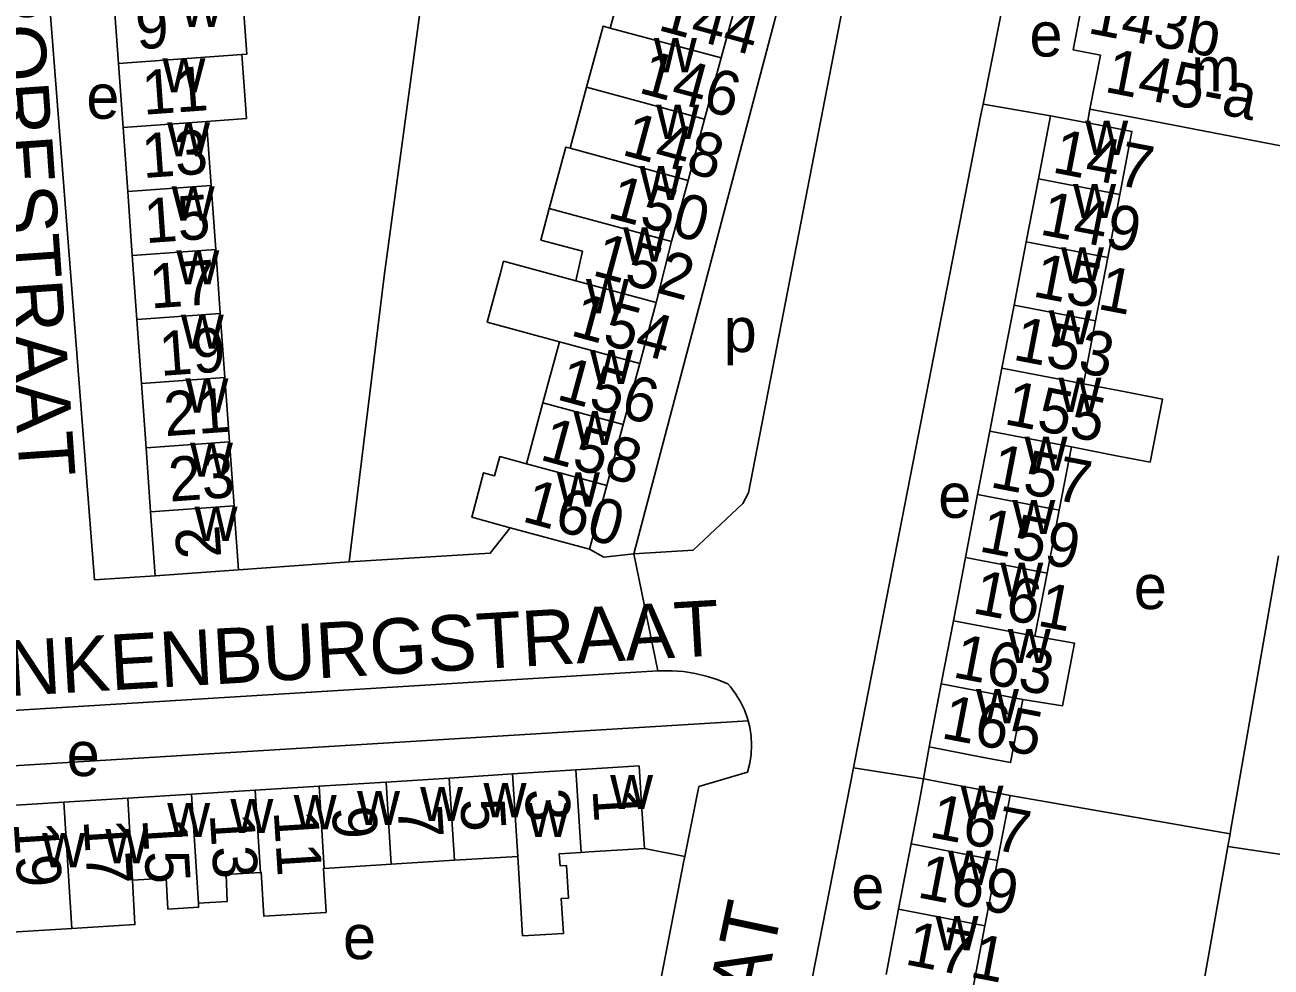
# Model space of a CAD drawing. Extents: x 159045 to 160918, y 380454 to 382516.
# Drawn here: x 159924.5 to 160036.8, y 380985.3 to 381070.1 of the extents above; entities that cross this region are included whole.
import ezdxf

# ---------------------------------------------------------------- set-up
doc = ezdxf.new("R2010")
doc.units = 0
for name, color, linetype in [('BLT_Basislijn', 7, 'Continuous'), ('BLT_Bebouwing', 7, 'Continuous'), ('BLT_Centroide', 7, 'Continuous'), ('BLT_Huisnummer', 7, 'Continuous'), ('BLT_Huisnummer_ tussenligend', 7, 'Continuous'), ('BLT_Huisnummer_reeks', 7, 'Continuous'), ('BLT_Onderverdeling_panden', 7, 'Continuous'), ('BLT_Straatnaam', 7, 'Continuous'), ('BLT_Vlakafsluiter', 7, 'Continuous')]:
    doc.layers.add(name, color=color, linetype=linetype)

msp = doc.modelspace()

# ---------------------------------------------------------------- linework, layer by layer
at = {"layer": 'BLT_Basislijn'}
for p, q in [((160016.9, 381061.97), (160010.82, 381063.01)), ((160020.21, 381061.34), (160020.45, 381062.57)), ((159953.72, 381021.81), (159943.77, 381021.09)), ((159897.46, 381006.84), (159981.52, 381011.99)), ((159891.59, 381001.48), (159989.65, 381007.48)), ((160005.96, 381005.14), (160005.46, 381002.28)), ((159985.21, 381001.58), (159989.61, 381002.88)), ((159999.15, 381003.27), (159987.57, 380944.2)), ((160005.46, 381002.28), (159999.15, 381003.27)), ((159983.96, 380995.27), (159985.21, 381001.58)), ((160033.06, 380997.32), (160013.25, 381000.78)), ((160033.06, 380997.32), (160032.86, 380996.18)), ((159980.33, 380996), (159983.96, 380995.27)), ((160032.86, 380996.18), (160028.84, 380973.31)), ((160032.86, 380996.18), (160048.15, 380993.91))]:
    msp.add_line(p, q, dxfattribs=at)
for points in [[(159964.16, 381101.39), (159956.89, 381047.52), (159953.72, 381021.81)], [(160003.46, 381099.01), (160000.28, 381099.73), (159999.81, 381099.68), (159999.65, 381099.38), (159979.38, 381022.54)], [(160003.46, 381099.01), (159989.69, 381028.02), (159989.19, 381027.05), (159984.7, 381022.87), (159979.38, 381022.54)], [(159936.25, 381020.55), (159930.8, 381020.18), (159924.71, 381098.32), (159927.09, 381098.42)], [(160010.82, 381063.01), (160017.43, 381096.31), (160019.02, 381098.14), (160021.76, 381097.98), (160050.76, 381089.21)], [(160010.82, 381063.01), (160010.63, 381062.04), (159999.3, 381004.04), (159999.15, 381003.27)], [(159968.23, 381024.88), (159966.43, 381022.58), (159953.72, 381021.81)], [(159975.38, 381022.95), (159976.67, 381022.23), (159979.38, 381022.54)], [(160037.42, 381022.36), (160033.1, 380997.56), (160033.06, 380997.32)], [(159987.84, 381010.81), (159986.88, 381011.2), (159985.89, 381011.52), (159984.88, 381011.76), (159983.85, 381011.92), (159982.81, 381012), (159981.77, 381012), (159981.52, 381011.99)], [(159989.65, 381007.48), (159989.6, 381007.7), (159989.32, 381008.47), (159988.97, 381009.2), (159988.55, 381009.9), (159988.06, 381010.55), (159987.84, 381010.81)], [(159989.61, 381002.88), (159989.8, 381003.67), (159989.92, 381004.47), (159989.96, 381005.29), (159989.92, 381006.1), (159989.8, 381006.91), (159989.65, 381007.48)], [(159983.96, 380995.27), (159983.88, 380994.89), (159981.1, 380980.63)]]:
    msp.add_lwpolyline(points, dxfattribs=at)
at = {"layer": 'BLT_Bebouwing'}
for p, q in [((159932.54, 381072.44), (159932.95, 381066.68)), ((159988.73, 381072.7), (159987.24, 381067.18)), ((160021.39, 381067.43), (160020.45, 381062.57)), ((159932.95, 381066.68), (159933.36, 381060.91)), ((159987.24, 381067.18), (159985.74, 381061.67)), ((159973.62, 381059.04), (159975.11, 381064.54)), ((160016.9, 381061.97), (160015.8, 381056.29)), ((160020.21, 381061.34), (160016.9, 381061.97)), ((159933.36, 381060.91), (159933.78, 381055.15)), ((159941.29, 381055.68), (159940.88, 381061.45)), ((159985.74, 381061.67), (159984.25, 381056.15)), ((160015.8, 381056.29), (160014.71, 381050.61)), ((159933.78, 381055.15), (159934.19, 381049.38)), ((159941.71, 381049.92), (159941.29, 381055.68)), ((159984.25, 381056.15), (159982.76, 381050.64)), ((160023.14, 381054.88), (160022.05, 381049.2)), ((159982.76, 381050.64), (159981.39, 381045.16)), ((160014.71, 381050.61), (160013.61, 381044.92)), ((159942.12, 381044.15), (159941.71, 381049.92)), ((159934.19, 381049.38), (159934.6, 381043.61)), ((160022.05, 381049.2), (160020.95, 381043.51)), ((159981.39, 381045.16), (159979.9, 381039.66)), ((159942.53, 381038.39), (159942.12, 381044.15)), ((160013.61, 381044.92), (160012.52, 381039.24)), ((159934.6, 381043.61), (159935.02, 381037.85)), ((160020.95, 381043.51), (160019.86, 381037.83)), ((159971.18, 381036.12), (159972.66, 381041.62)), ((159979.9, 381039.66), (159978.41, 381034.17)), ((159942.94, 381032.62), (159942.53, 381038.39)), ((160012.52, 381039.24), (160011.43, 381033.56)), ((159935.02, 381037.85), (159935.43, 381032.08)), ((159969.69, 381030.63), (159971.18, 381036.12)), ((159978.41, 381034.17), (159976.93, 381028.67)), ((159943.36, 381026.86), (159942.94, 381032.62)), ((160011.43, 381033.56), (160010.33, 381027.88)), ((159935.43, 381032.08), (159935.84, 381026.32)), ((160018.77, 381032.15), (160017.67, 381026.46)), ((159976.93, 381028.67), (159975.38, 381022.95)), ((160010.33, 381027.88), (160009.24, 381022.19)), ((159935.84, 381026.32), (159936.25, 381020.55)), ((160017.67, 381026.46), (160016.58, 381020.78)), ((159975.38, 381022.95), (159968.23, 381024.88)), ((160009.24, 381022.19), (160008.15, 381016.51)), ((159936.25, 381020.55), (159943.77, 381021.09)), ((160016.58, 381020.78), (160015.49, 381015.1)), ((160008.15, 381016.51), (160007.05, 381010.83)), ((160007.05, 381010.83), (160005.96, 381005.14)), ((159974.14, 381003.07), (159979.84, 381003.43)), ((159957.05, 381001.98), (159962.74, 381002.34)), ((159962.74, 381002.34), (159968.44, 381002.71)), ((159968.44, 381002.71), (159974.14, 381003.07)), ((159939.54, 381000.89), (159945.27, 381001.25)), ((159945.27, 381001.25), (159951.01, 381001.61)), ((159951.01, 381001.61), (159957.05, 381001.98)), ((159928.04, 381000.16), (159933.78, 381000.53)), ((159933.78, 381000.53), (159939.54, 381000.89)), ((160004.33, 380996.42), (160003.2, 380990.54)), ((159957.51, 380994.58), (159951.48, 380994.21)), ((159963.21, 380994.94), (159957.51, 380994.58)), ((159968.91, 380995.29), (159963.21, 380994.94)), ((160010.99, 380989.04), (160012.12, 380994.92)), ((160003.2, 380990.54), (160002.08, 380984.67)), ((160009.87, 380983.17), (160010.99, 380989.04))]:
    msp.add_line(p, q, dxfattribs=at)
for points in [[(159977.24, 381069.86), (159978.72, 381075.36), (159981.49, 381074.65)], [(160020.2, 381074.45), (160018.93, 381067.91), (160021.39, 381067.43)], [(159944.06, 381067.47), (159944.5, 381067.51), (159944.09, 381073.27), (159932.54, 381072.44)], [(159975.11, 381064.54), (159976.6, 381070.03), (159977.24, 381069.86)], [(159940.88, 381061.45), (159944.47, 381061.72), (159944.06, 381067.47)], [(160020.45, 381062.57), (160025.36, 381061.62), (160037.63, 381059.25)], [(160023.14, 381054.88), (160024.23, 381060.56), (160021.81, 381061.03), (160020.21, 381061.34)], [(159971.75, 381053.62), (159973.25, 381059.15), (159973.62, 381059.04)], [(159974.15, 381047.11), (159974.73, 381049.77), (159970.99, 381050.78), (159971.75, 381053.62)], [(159972.66, 381041.62), (159966.15, 381043.38), (159967.33, 381047.7), (159967.64, 381048.87), (159974.15, 381047.11)], [(160019.86, 381037.83), (160023.79, 381037.07), (160026.97, 381036.46), (160025.88, 381030.78), (160022.7, 381031.39), (160018.77, 381032.15)], [(159968.23, 381024.88), (159964.76, 381025.82), (159965.83, 381029.83), (159966.83, 381029.56), (159967.29, 381031.28), (159969.69, 381030.63)], [(159943.77, 381021.09), (159943.41, 381026.08), (159943.36, 381026.86)], [(160015.49, 381015.1), (160019.06, 381014.49), (160017.97, 381008.84), (160014.39, 381009.41)], [(160005.96, 381005.14), (160010.87, 381004.2), (160013.3, 381003.73), (160014.39, 381009.41)], [(159979.84, 381003.43), (159980.05, 381000), (159980.33, 380996)], [(160005.46, 381002.28), (160005.02, 381000), (160004.33, 380996.42)], [(160005.46, 381002.28), (160010.36, 381001.34), (160013.25, 381000.78)], [(159928.04, 381000.16), (159922.33, 380999.8)], [(160012.12, 380994.92), (160013.1, 381000), (160013.25, 381000.78)], [(159974.61, 380995.64), (159972.65, 380995.52), (159972.72, 380994.45), (159973.3, 380994.48), (159973.49, 380991.54), (159972.83, 380991.5), (159973.02, 380988.36), (159969.34, 380988.14), (159968.91, 380995.29)], [(159980.33, 380996), (159975.34, 380995.69), (159974.61, 380995.64)], [(159940.15, 380991.07), (159940.17, 380990.71), (159937.4, 380990.54), (159937.23, 380993.33), (159934.21, 380993.15)], [(159945.74, 380993.85), (159942.66, 380993.66), (159942.73, 380991.23), (159940.15, 380991.07)], [(159951.48, 380994.21), (159951.4, 380994.21), (159951.65, 380990.25), (159946.05, 380989.9), (159945.8, 380993.86), (159945.74, 380993.85)], [(159928.74, 380988.8), (159922.84, 380988.43), (159922.59, 380992.42)], [(159934.21, 380993.15), (159934.43, 380989.15), (159928.74, 380988.8)]]:
    msp.add_lwpolyline(points, dxfattribs=at)
at = {"layer": 'BLT_Onderverdeling_panden'}
for p, q in [((159987.24, 381067.18), (159977.24, 381069.86)), ((159944.06, 381067.47), (159932.95, 381066.68)), ((159985.74, 381061.67), (159975.11, 381064.54)), ((159940.88, 381061.45), (159933.36, 381060.91)), ((159984.25, 381056.15), (159973.62, 381059.04)), ((160023.14, 381054.88), (160015.8, 381056.29)), ((159941.29, 381055.68), (159933.78, 381055.15)), ((159982.76, 381050.64), (159971.75, 381053.62)), ((160022.05, 381049.2), (160014.71, 381050.61)), ((159941.71, 381049.92), (159934.19, 381049.38)), ((159981.39, 381045.16), (159974.15, 381047.11)), ((159942.12, 381044.15), (159934.6, 381043.61)), ((160020.95, 381043.51), (160013.61, 381044.92)), ((159979.9, 381039.66), (159972.66, 381041.62)), ((159942.53, 381038.39), (159935.02, 381037.85)), ((160019.86, 381037.83), (160012.52, 381039.24)), ((159978.41, 381034.17), (159971.18, 381036.12)), ((159942.94, 381032.62), (159935.43, 381032.08)), ((160018.77, 381032.15), (160011.43, 381033.56)), ((159976.93, 381028.67), (159969.69, 381030.63)), ((160017.67, 381026.46), (160010.33, 381027.88)), ((159943.36, 381026.86), (159935.84, 381026.32)), ((160016.58, 381020.78), (160009.24, 381022.19)), ((160015.49, 381015.1), (160008.15, 381016.51)), ((160014.39, 381009.41), (160007.05, 381010.83)), ((159963.21, 380994.94), (159962.74, 381002.34)), ((159968.91, 380995.29), (159968.44, 381002.71)), ((159974.61, 380995.64), (159974.14, 381003.07)), ((159945.74, 380993.85), (159945.27, 381001.25)), ((159951.48, 380994.21), (159951.01, 381001.61)), ((159957.51, 380994.58), (159957.05, 381001.98)), ((159928.74, 380988.8), (159928.04, 381000.16)), ((159934.21, 380993.15), (159933.78, 381000.53)), ((159940.15, 380991.07), (159939.53, 381000.89)), ((160012.12, 380994.92), (160004.33, 380996.42)), ((160010.99, 380989.04), (160003.2, 380990.54))]:
    msp.add_line(p, q, dxfattribs=at)
at = {"layer": 'BLT_Vlakafsluiter'}
msp.add_line((159981.52, 381011.99), (159979.38, 381022.54), dxfattribs=at)

# ---------------------------------------------------------------- texts
at = {"layer": 'BLT_Centroide'}
for s, p in [('w', (159938.52, 381069.97)), ('e', (160015, 381067.3)), ('w', (159981.17, 381065.88)), ('w', (159936.91, 381064.06)), ('m', (160029.56, 381064.15)), ('e', (159930.06, 381061.7)), ('w', (159981.38, 381059.88)), ('w', (159937.33, 381058.31)), ('w', (160020.02, 381058.44)), ('w', (159979.88, 381054.38)), ('w', (159937.74, 381052.53)), ('w', (160018.93, 381052.75)), ('w', (159978.4, 381048.84)), ('w', (159938.16, 381046.78)), ('w', (160017.84, 381047.06)), ('w', (159975.06, 381044.19)), ('w', (159938.57, 381041)), ('w', (160016.74, 381041.38)), ('p', (159987.46, 381040.69)), ('w', (159975.41, 381037.81)), ('w', (159938.98, 381035.25)), ('w', (160017.61, 381035.31)), ('w', (159973.92, 381032.31)), ('w', (160014.55, 381030)), ('w', (159939.39, 381029.47)), ('w', (159972.43, 381026.78)), ('e', (160006.78, 381025.77)), ('w', (160013.46, 381024.31)), ('w', (159939.8, 381023.69)), ('w', (160012.37, 381018.66)), ('e', (160024.4, 381017.55)), ('w', (160013.05, 381012.69)), ('w', (160010.18, 381007.28)), ('e', (159928.29, 381002.52)), ('w', (159977.23, 380999.55)), ('w', (159954.44, 380998.11)), ('w', (159960.12, 380998.47)), ('w', (159965.83, 380998.81)), ('w', (160008.79, 380998.59)), ('w', (159937.34, 380997.03)), ('w', (159943.03, 380997.39)), ('w', (159948.73, 380997.73)), ('w', (159969.72, 380997.03)), ('w', (159926.08, 380994.31)), ('w', (159931.77, 380994.67)), ('w', (160007.66, 380992.72)), ('e', (159998.95, 380990.52)), ('e', (159953.17, 380986.04)), ('w', (160006.54, 380986.84))]:
    msp.add_text(s, height=4, dxfattribs=at).set_placement(p)
at = {"layer": 'BLT_Huisnummer'}
for s, rotation, p in [('144', 344.8634, (159981.42, 381069.71)), ('9', 4.0938, (159934.63, 381067.93)), ('148', 344.8688, (159978.17, 381058.48)), ('13', 4.0937, (159935.17, 381056.35)), ('147', 349.1078, (160016.94, 381056.89)), ('152', 344.8668, (159975.5, 381047.64)), ('17', 4.0937, (159935.87, 381044.61)), ('151', 349.1139, (160015.18, 381045.72)), ('156', 344.8648, (159972.29, 381036.46)), ('21', 4.0937, (159937.16, 381033.11)), ('155', 349.1049, (160012.6, 381034.23)), ('160', 344.8722, (159969.18, 381025.48)), ('159', 349.1124, (160010.34, 381022.77)), ('2', 94.0937, (159942.22, 381022.22)), ('163', 349.111, (160007.98, 381011.44)), ('5', 273.6086, (159963.72, 381000.4)), ('1', 273.6138, (159975.64, 381001.29)), ('167', 349.1205, (160005.86, 380997.05)), ('9', 273.6111, (159952.16, 380999.71)), ('17', 273.6108, (159929.8, 380998.55)), ('13', 273.6083, (159941.17, 380999.11)), ('171', 349.118, (160003.67, 380985.59))]:
    msp.add_text(s, height=4, rotation=rotation, dxfattribs=at).set_placement(p)
at = {"layer": 'BLT_Huisnummer_ tussenligend'}
for s, rotation, p in [('146', 344.8634, (159979.68, 381064.07)), ('11', 4.0938, (159935.2, 381062.05)), ('150', 344.8688, (159976.86, 381052.84)), ('15', 4.0937, (159935.39, 381050.49)), ('149', 349.1078, (160015.82, 381051.3)), ('154', 344.8668, (159973.54, 381042.22)), ('19', 4.0937, (159936.74, 381038.54)), ('153', 349.1139, (160013.4, 381040.02)), ('158', 344.8648, (159970.78, 381031.03)), ('23', 4.0937, (159937.58, 381027.22)), ('157', 349.1049, (160011.34, 381028.55)), ('161', 349.1124, (160009.75, 381017.21)), ('165', 349.111, (160006.94, 381005.96)), ('3', 273.6138, (159969.54, 381001.3)), ('11', 273.6111, (159946.93, 380999.36)), ('7', 273.6086, (159958.08, 380999.77)), ('19', 273.6108, (159923.51, 380998.33)), ('15', 273.6083, (159935.1, 380998.67)), ('169', 349.1205, (160004.78, 380991.62))]:
    msp.add_text(s, height=4, rotation=rotation, dxfattribs=at).set_placement(p)
at = {"layer": 'BLT_Huisnummer_reeks'}
for s, rotation, p in [('143b', 349.1078, (160020.14, 381069.43)), ('145-a', 349.0721, (160021.65, 381064.14))]:
    msp.add_text(s, height=4, rotation=rotation, dxfattribs=at).set_placement(p)
at = {"layer": 'BLT_Straatnaam'}
for s, height, rotation, p in [('CIPRIANO DE RORESTRAAT', 4.9999, 273.9593, (159917.81, 381120.08)), ('VAN BLANKENBURGSTRAAT', 5, 3.2987, (159894.84, 381008.08)), ('BENNEKELSTRAAT', 5, 78.037, (159979.9, 380929.85))]:
    msp.add_text(s, height=height, rotation=rotation, dxfattribs=at).set_placement(p)

doc.saveas('drawing.dxf')
